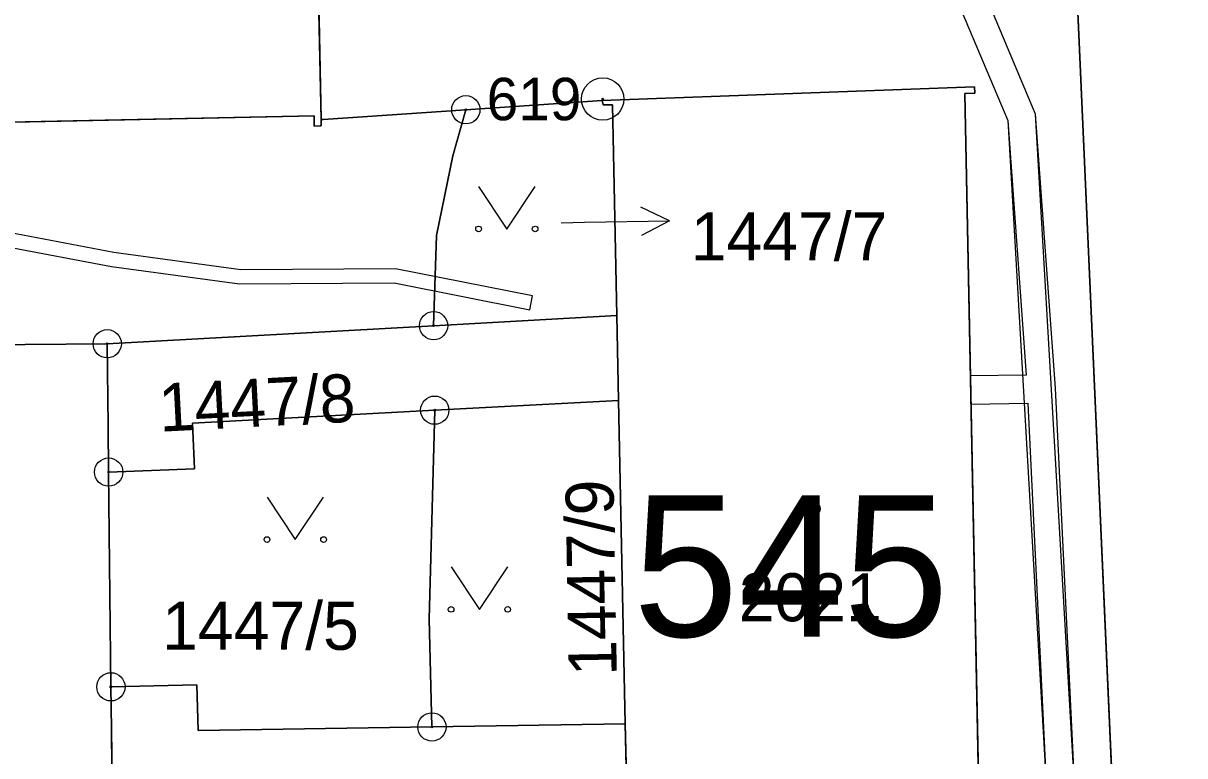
# Model space of a CAD drawing. Extents: x -689422 to -685210, y -987725 to -982160.
# Drawn here: x -687184.69 to -687143.62, y -984976.12 to -984950.2 of the extents above; entities that cross this region are included whole.
import ezdxf

# ---------------------------------------------------------------- set-up
doc = ezdxf.new("R2010")
doc.units = 0
for name, color, linetype in [('KN_Budovy', 7, 'Continuous'), ('KN_Budovy_cisla_domovni', 7, 'Continuous'), ('KN_Hranice_parcel', 7, 'Continuous'), ('KN_Parcelni cisla', 7, 'Continuous'), ('KN_Parcelni cisla_sipky', 7, 'Continuous'), ('KN_Polygon parcely', 7, 'Continuous'), ('KN_POZEMKY_OSTATNI PLOCHA', 7, 'Continuous'), ('KN_POZEMKY_TTP', 7, 'Continuous'), ('KN_POZEMKY_ZASTAVENA PLOCHA', 7, 'Continuous'), ('KN_VYUZITI_17_ostatni plocha_ostatni komunikace', 7, 'Continuous'), ('KN_VYUZITI_19_ostatni plocha_zelen', 7, 'Continuous'), ('KN_VYUZITI_26_ostatni plocha_jina plocha', 7, 'Continuous'), ('KN_Věcná břemena k části', 7, 'Continuous'), ('KN_Značky bodu BP', 7, 'Continuous'), ('KN_Značky budov', 7, 'Continuous'), ('KN_Značky kultur', 7, 'Continuous')]:
    doc.layers.add(name, color=color, linetype=linetype)

msp = doc.modelspace()

# ---------------------------------------------------------------- linework, layer by layer
at = {"layer": 'KN_Budovy'}
for points in [[(-687174.4, -984953.84), (-687174.16, -984953.83), (-687174.16, -984953.6), (-687174.42, -984940.57), (-687174.71, -984940.57), (-687174.7, -984940.95), (-687207.03, -984941.62), (-687207.05, -984941.27), (-687207.28, -984941.26), (-687207.09, -984950.79), (-687207, -984953.91), (-687206.98, -984954.35), (-687206.98, -984954.54), (-687206.78, -984954.55), (-687206.79, -984954.15), (-687174.4, -984953.48)], [(-687163.34, -984977.92), (-687163.2, -984985.41), (-687163.56, -984985.42), (-687163.55, -984985.61), (-687153.93, -984985.31), (-687150.38, -984985.34), (-687150.38, -984985.15), (-687150.75, -984985.15), (-687151.4, -984952.68), (-687151.04, -984952.67), (-687151.05, -984952.45), (-687164.22, -984952.93), (-687164.19, -984953.09), (-687163.85, -984953.08), (-687163.7, -984960.54), (-687163.64, -984963.55), (-687163.41, -984974.99), (-687163.34, -984977.8)]]:
    msp.add_lwpolyline(points, close=True, dxfattribs=at)
at = {"layer": 'KN_Hranice_parcel'}
for p, q in [((-687169.04, -984953.26), (-687164.22, -984952.93)), ((-687170.18, -984960.9), (-687163.7, -984960.54)), ((-687163.7, -984960.54), (-687163.64, -984963.55)), ((-687181.72, -984961.54), (-687170.18, -984960.9)), ((-687170.14, -984963.89), (-687163.64, -984963.55)), ((-687163.64, -984963.55), (-687163.41, -984974.99)), ((-687181.59, -984973.68), (-687181.67, -984966.08)), ((-687170.24, -984975.1), (-687163.41, -984974.99))]:
    msp.add_line(p, q, dxfattribs=at)
for points in [[(-687148.73, -984919.87), (-687143.89, -985028.73), (-687163.32, -985029.94), (-687162.57, -985065.19)], [(-687207.28, -984941.26), (-687207.05, -984941.27), (-687207.03, -984941.62), (-687174.7, -984940.95), (-687174.71, -984940.57), (-687174.42, -984940.57), (-687174.16, -984953.6)], [(-687164.22, -984952.93), (-687151.05, -984952.45), (-687151.04, -984952.67), (-687151.4, -984952.68), (-687150.75, -984985.15), (-687150.38, -984985.15), (-687150.38, -984985.34), (-687153.93, -984985.31)], [(-687164.22, -984952.93), (-687164.19, -984953.09), (-687163.85, -984953.08), (-687163.7, -984960.54)], [(-687174.16, -984953.6), (-687174.09, -984953.6), (-687169.04, -984953.26)], [(-687170.18, -984960.9), (-687170.08, -984957.71), (-687169.5, -984954.89), (-687169.04, -984953.26)], [(-687206.98, -984954.54), (-687206.78, -984954.55), (-687206.79, -984954.15), (-687174.4, -984953.48), (-687174.4, -984953.84), (-687174.16, -984953.83), (-687174.16, -984953.6)], [(-687181.72, -984961.54), (-687184.62, -984961.57), (-687196.49, -984961.72), (-687199.3, -984961.75), (-687206.81, -984961.84)], [(-687181.67, -984966.08), (-687181.69, -984964.45), (-687181.72, -984961.54)], [(-687170.14, -984963.89), (-687178.7, -984964.35), (-687178.64, -984965.96), (-687181.67, -984966.08)], [(-687170.24, -984975.1), (-687170.34, -984971.28), (-687170.14, -984963.89)], [(-687181.59, -984973.68), (-687178.55, -984973.61), (-687178.5, -984975.22), (-687170.24, -984975.1)], [(-687181.54, -984978.22), (-687181.54, -984978.03), (-687181.57, -984975.17), (-687181.59, -984973.68)], [(-687163.41, -984974.99), (-687163.34, -984977.8), (-687163.34, -984977.92)]]:
    msp.add_lwpolyline(points, dxfattribs=at)
at = {"layer": 'KN_Parcelni cisla_sipky'}
for p, q in [((-687161.839, -984957.188), (-687162.85, -984956.704)), ((-687165.67, -984957.26), (-687164.84, -984957.24)), ((-687164.84, -984957.24), (-687161.839, -984957.188)), ((-687161.839, -984957.188), (-687162.832, -984957.706))]:
    msp.add_line(p, q, dxfattribs=at)
at = {"layer": 'KN_Polygon parcely'}
for points in [[(-687161.13, -985030.64), (-687141.46, -985030.23), (-687143.35, -984991.35), (-687142.57, -984967.37), (-687142.81, -984964.36), (-687134.89, -984964.2), (-687134.89, -984961.86), (-687115.9, -984961.81), (-687112.89, -984962.18), (-687091.17, -984963.32), (-687090.07, -984963.3), (-687142.47, -984911.12), (-687148.73, -984919.87), (-687143.89, -985028.73), (-687163.32, -985029.94), (-687162.57, -985065.19), (-687161.67, -985065.11)], [(-687206.79, -984954.15), (-687174.4, -984953.48), (-687174.4, -984953.84), (-687174.16, -984953.83), (-687174.16, -984953.6), (-687174.42, -984940.57), (-687174.71, -984940.57), (-687174.7, -984940.95), (-687207.03, -984941.62), (-687207.05, -984941.27), (-687207.28, -984941.26), (-687207.09, -984950.79), (-687207, -984953.91), (-687206.98, -984954.35), (-687206.98, -984954.54), (-687206.78, -984954.55)], [(-687163.55, -984985.61), (-687153.93, -984985.31), (-687150.38, -984985.34), (-687150.38, -984985.15), (-687150.75, -984985.15), (-687151.4, -984952.68), (-687151.04, -984952.67), (-687151.05, -984952.45), (-687164.22, -984952.93), (-687164.19, -984953.09), (-687163.85, -984953.08), (-687163.7, -984960.54), (-687163.64, -984963.55), (-687163.41, -984974.99), (-687163.34, -984977.8), (-687163.34, -984977.92), (-687163.2, -984985.41), (-687163.56, -984985.42)], [(-687170.18, -984960.9), (-687163.7, -984960.54), (-687163.85, -984953.08), (-687164.19, -984953.09), (-687164.22, -984952.93), (-687169.04, -984953.26), (-687169.5, -984954.89), (-687170.08, -984957.71)], [(-687206.81, -984961.84), (-687199.3, -984961.75), (-687196.49, -984961.72), (-687184.62, -984961.57), (-687181.72, -984961.54), (-687170.18, -984960.9), (-687170.08, -984957.71), (-687169.5, -984954.89), (-687169.04, -984953.26), (-687174.09, -984953.6), (-687174.16, -984953.6), (-687174.16, -984953.83), (-687174.4, -984953.84), (-687174.4, -984953.48), (-687206.79, -984954.15), (-687206.78, -984954.55), (-687206.98, -984954.54)], [(-687163.64, -984963.55), (-687163.7, -984960.54), (-687170.18, -984960.9), (-687181.72, -984961.54), (-687181.69, -984964.45), (-687181.67, -984966.08), (-687178.64, -984965.96), (-687178.7, -984964.35), (-687170.14, -984963.89)], [(-687170.24, -984975.1), (-687163.41, -984974.99), (-687163.64, -984963.55), (-687170.14, -984963.89), (-687170.34, -984971.28)], [(-687178.7, -984964.35), (-687178.64, -984965.96), (-687181.67, -984966.08), (-687181.59, -984973.68), (-687178.55, -984973.61), (-687178.5, -984975.22), (-687170.24, -984975.1), (-687170.34, -984971.28), (-687170.14, -984963.89)], [(-687170.2, -984978.03), (-687163.34, -984977.92), (-687163.34, -984977.8), (-687163.41, -984974.99), (-687170.24, -984975.1), (-687178.5, -984975.22), (-687178.55, -984973.61), (-687181.59, -984973.68), (-687181.57, -984975.17), (-687181.54, -984978.03), (-687181.54, -984978.22)]]:
    msp.add_lwpolyline(points, close=True, dxfattribs=at)
for points in [[(-687163.19, -985085.88), (-687163.64, -985065.29), (-687162.57, -985065.19), (-687163.32, -985029.94), (-687143.89, -985028.73), (-687148.73, -984919.87), (-687154.57, -984920.28), (-687167.25, -984921.18), (-687169, -984926.91), (-687185.81, -984922.29), (-687232.04, -984926.56), (-687261.03, -984929.69)], [(-687174.42, -984940.57), (-687174.16, -984953.6), (-687174.09, -984953.6), (-687169.04, -984953.26), (-687164.22, -984952.93), (-687151.05, -984952.45), (-687151.04, -984952.67), (-687151.4, -984952.68), (-687150.75, -984985.15), (-687150.38, -984985.15), (-687150.38, -984985.34), (-687153.93, -984985.31), (-687153.92, -984985.51), (-687154.27, -984985.52), (-687153.24, -985017.9)], [(-687181.57, -984975.17), (-687181.59, -984973.68), (-687181.67, -984966.08), (-687181.69, -984964.45), (-687181.72, -984961.54), (-687184.62, -984961.57), (-687196.49, -984961.72), (-687199.3, -984961.75), (-687206.81, -984961.84), (-687214.84, -984961.94), (-687217.75, -984961.98), (-687229.1, -984962.11), (-687231.32, -984962.14), (-687232.22, -984962.15), (-687236.08, -984962.2), (-687236.06, -984965.01), (-687236.01, -984973.85), (-687235.99, -984976.57), (-687235.91, -984992.24), (-687235.9, -984994.75), (-687235.86, -985001.91), (-687235.82, -985009.52), (-687235.67, -985036.49)], [(-687207.31, -985084.57), (-687205.48, -985082.16), (-687204.13, -985079.41), (-687203.31, -985076.53), (-687202.85, -985074.08), (-687203.01, -985062.32), (-687203.06, -985059.56), (-687203.16, -985051.78), (-687203.26, -985043.7), (-687203.3, -985041.04), (-687203.45, -985029.66), (-687203.5, -985026.87), (-687203.12, -985022.88), (-687202.02, -985020.01), (-687199.6, -985016.59), (-687192.19, -985008.75), (-687190.06, -985006.48), (-687185.65, -985001.82), (-687182.99, -984996.88), (-687182.19, -984993.94), (-687181.39, -984991.01), (-687181.54, -984978.22), (-687181.54, -984978.03), (-687181.57, -984975.17)]]:
    msp.add_lwpolyline(points, dxfattribs=at)
at = {"layer": 'KN_POZEMKY_OSTATNI PLOCHA'}
for p, q in [((-687148.73, -984919.87), (-687143.89, -985028.73)), ((-687174.16, -984953.6), (-687174.42, -984940.57)), ((-687151.05, -984952.45), (-687164.22, -984952.93)), ((-687151.04, -984952.67), (-687151.05, -984952.45)), ((-687164.22, -984952.93), (-687169.04, -984953.26)), ((-687169.04, -984953.26), (-687164.22, -984952.93)), ((-687164.22, -984952.93), (-687164.19, -984953.09)), ((-687151.4, -984952.68), (-687151.04, -984952.67)), ((-687150.75, -984985.15), (-687151.4, -984952.68)), ((-687169.04, -984953.26), (-687174.09, -984953.6)), ((-687174.09, -984953.6), (-687169.04, -984953.26)), ((-687169.04, -984953.26), (-687169.5, -984954.89)), ((-687169.5, -984954.89), (-687169.04, -984953.26)), ((-687164.19, -984953.09), (-687163.85, -984953.08)), ((-687163.85, -984953.08), (-687163.7, -984960.54)), ((-687206.79, -984954.15), (-687174.4, -984953.48)), ((-687174.4, -984953.48), (-687174.4, -984953.84)), ((-687174.4, -984953.84), (-687174.16, -984953.83)), ((-687174.09, -984953.6), (-687174.16, -984953.6)), ((-687174.16, -984953.83), (-687174.16, -984953.6)), ((-687174.16, -984953.6), (-687174.09, -984953.6)), ((-687169.5, -984954.89), (-687170.08, -984957.71)), ((-687170.08, -984957.71), (-687169.5, -984954.89)), ((-687170.08, -984957.71), (-687170.18, -984960.9)), ((-687170.18, -984960.9), (-687170.08, -984957.71)), ((-687163.7, -984960.54), (-687170.18, -984960.9)), ((-687170.18, -984960.9), (-687163.7, -984960.54)), ((-687163.7, -984960.54), (-687163.64, -984963.55)), ((-687170.18, -984960.9), (-687181.72, -984961.54)), ((-687181.72, -984961.54), (-687170.18, -984960.9)), ((-687184.62, -984961.57), (-687196.49, -984961.72)), ((-687196.49, -984961.72), (-687184.62, -984961.57)), ((-687181.72, -984961.54), (-687184.62, -984961.57)), ((-687184.62, -984961.57), (-687181.72, -984961.54)), ((-687181.72, -984961.54), (-687181.69, -984964.45)), ((-687181.69, -984964.45), (-687181.72, -984961.54)), ((-687163.64, -984963.55), (-687170.14, -984963.89)), ((-687170.14, -984963.89), (-687163.64, -984963.55)), ((-687163.64, -984963.55), (-687163.41, -984974.99)), ((-687178.7, -984964.35), (-687170.14, -984963.89)), ((-687170.14, -984963.89), (-687178.7, -984964.35)), ((-687170.14, -984963.89), (-687170.34, -984971.28)), ((-687170.34, -984971.28), (-687170.14, -984963.89)), ((-687181.69, -984964.45), (-687181.67, -984966.08)), ((-687181.67, -984966.08), (-687181.69, -984964.45)), ((-687178.64, -984965.96), (-687178.7, -984964.35)), ((-687178.7, -984964.35), (-687178.64, -984965.96)), ((-687181.67, -984966.08), (-687178.64, -984965.96)), ((-687178.64, -984965.96), (-687181.67, -984966.08)), ((-687181.67, -984966.08), (-687181.59, -984973.68)), ((-687181.59, -984973.68), (-687181.67, -984966.08)), ((-687170.34, -984971.28), (-687170.24, -984975.1)), ((-687170.24, -984975.1), (-687170.34, -984971.28)), ((-687181.59, -984973.68), (-687178.55, -984973.61)), ((-687178.55, -984973.61), (-687181.59, -984973.68)), ((-687181.59, -984973.68), (-687181.57, -984975.17)), ((-687181.57, -984975.17), (-687181.59, -984973.68)), ((-687178.55, -984973.61), (-687178.5, -984975.22)), ((-687178.5, -984975.22), (-687178.55, -984973.61)), ((-687181.57, -984975.17), (-687181.54, -984978.03)), ((-687181.54, -984978.03), (-687181.57, -984975.17)), ((-687178.5, -984975.22), (-687170.24, -984975.1)), ((-687170.24, -984975.1), (-687178.5, -984975.22)), ((-687170.24, -984975.1), (-687163.41, -984974.99)), ((-687163.41, -984974.99), (-687170.24, -984975.1)), ((-687163.41, -984974.99), (-687163.34, -984977.8))]:
    msp.add_line(p, q, dxfattribs=at)
at = {"layer": 'KN_POZEMKY_TTP'}
msp.add_line((-687143.89, -985028.73), (-687148.73, -984919.87), dxfattribs=at)
at = {"layer": 'KN_POZEMKY_ZASTAVENA PLOCHA'}
for p, q in [((-687174.42, -984940.57), (-687174.16, -984953.6)), ((-687164.22, -984952.93), (-687151.05, -984952.45)), ((-687151.05, -984952.45), (-687151.04, -984952.67)), ((-687164.19, -984953.09), (-687164.22, -984952.93)), ((-687151.04, -984952.67), (-687151.4, -984952.68)), ((-687151.4, -984952.68), (-687150.75, -984985.15)), ((-687163.85, -984953.08), (-687164.19, -984953.09)), ((-687163.7, -984960.54), (-687163.85, -984953.08)), ((-687174.4, -984953.48), (-687206.79, -984954.15)), ((-687174.4, -984953.84), (-687174.4, -984953.48)), ((-687174.16, -984953.83), (-687174.4, -984953.84)), ((-687174.16, -984953.6), (-687174.16, -984953.83)), ((-687163.64, -984963.55), (-687163.7, -984960.54)), ((-687163.41, -984974.99), (-687163.64, -984963.55)), ((-687163.34, -984977.8), (-687163.41, -984974.99))]:
    msp.add_line(p, q, dxfattribs=at)
at = {"layer": 'KN_VYUZITI_17_ostatni plocha_ostatni komunikace'}
for p, q in [((-687196.49, -984961.72), (-687184.62, -984961.57)), ((-687184.62, -984961.57), (-687181.72, -984961.54)), ((-687181.72, -984961.54), (-687181.69, -984964.45)), ((-687181.69, -984964.45), (-687181.67, -984966.08)), ((-687181.67, -984966.08), (-687181.59, -984973.68)), ((-687181.59, -984973.68), (-687181.57, -984975.17)), ((-687181.57, -984975.17), (-687181.54, -984978.03))]:
    msp.add_line(p, q, dxfattribs=at)
at = {"layer": 'KN_VYUZITI_19_ostatni plocha_zelen'}
for p, q in [((-687169.04, -984953.26), (-687164.22, -984952.93)), ((-687164.22, -984952.93), (-687164.19, -984953.09)), ((-687174.09, -984953.6), (-687169.04, -984953.26)), ((-687169.04, -984953.26), (-687169.5, -984954.89)), ((-687169.5, -984954.89), (-687169.04, -984953.26)), ((-687164.19, -984953.09), (-687163.85, -984953.08)), ((-687163.85, -984953.08), (-687163.7, -984960.54)), ((-687206.79, -984954.15), (-687174.4, -984953.48)), ((-687174.4, -984953.48), (-687174.4, -984953.84)), ((-687174.4, -984953.84), (-687174.16, -984953.83)), ((-687174.16, -984953.83), (-687174.16, -984953.6)), ((-687174.16, -984953.6), (-687174.09, -984953.6)), ((-687169.5, -984954.89), (-687170.08, -984957.71)), ((-687170.08, -984957.71), (-687169.5, -984954.89)), ((-687170.08, -984957.71), (-687170.18, -984960.9)), ((-687170.18, -984960.9), (-687170.08, -984957.71)), ((-687163.7, -984960.54), (-687170.18, -984960.9)), ((-687170.18, -984960.9), (-687181.72, -984961.54)), ((-687184.62, -984961.57), (-687196.49, -984961.72)), ((-687181.72, -984961.54), (-687184.62, -984961.57)), ((-687170.14, -984963.89), (-687163.64, -984963.55)), ((-687163.64, -984963.55), (-687163.41, -984974.99)), ((-687178.7, -984964.35), (-687170.14, -984963.89)), ((-687170.14, -984963.89), (-687170.34, -984971.28)), ((-687170.34, -984971.28), (-687170.14, -984963.89)), ((-687178.64, -984965.96), (-687178.7, -984964.35)), ((-687181.67, -984966.08), (-687178.64, -984965.96)), ((-687181.59, -984973.68), (-687181.67, -984966.08)), ((-687170.34, -984971.28), (-687170.24, -984975.1)), ((-687170.24, -984975.1), (-687170.34, -984971.28)), ((-687178.55, -984973.61), (-687181.59, -984973.68)), ((-687178.5, -984975.22), (-687178.55, -984973.61)), ((-687170.24, -984975.1), (-687178.5, -984975.22)), ((-687163.41, -984974.99), (-687170.24, -984975.1))]:
    msp.add_line(p, q, dxfattribs=at)
at = {"layer": 'KN_VYUZITI_26_ostatni plocha_jina plocha'}
for p, q in [((-687148.73, -984919.87), (-687143.89, -985028.73)), ((-687174.16, -984953.6), (-687174.42, -984940.57)), ((-687151.05, -984952.45), (-687164.22, -984952.93)), ((-687151.04, -984952.67), (-687151.05, -984952.45)), ((-687164.22, -984952.93), (-687169.04, -984953.26)), ((-687151.4, -984952.68), (-687151.04, -984952.67)), ((-687150.75, -984985.15), (-687151.4, -984952.68)), ((-687169.04, -984953.26), (-687174.09, -984953.6)), ((-687174.09, -984953.6), (-687174.16, -984953.6)), ((-687170.18, -984960.9), (-687163.7, -984960.54)), ((-687163.7, -984960.54), (-687163.64, -984963.55)), ((-687181.72, -984961.54), (-687170.18, -984960.9)), ((-687181.69, -984964.45), (-687181.72, -984961.54)), ((-687163.64, -984963.55), (-687170.14, -984963.89)), ((-687170.14, -984963.89), (-687178.7, -984964.35)), ((-687181.67, -984966.08), (-687181.69, -984964.45)), ((-687178.7, -984964.35), (-687178.64, -984965.96)), ((-687178.64, -984965.96), (-687181.67, -984966.08)), ((-687181.59, -984973.68), (-687178.55, -984973.61)), ((-687181.57, -984975.17), (-687181.59, -984973.68)), ((-687178.55, -984973.61), (-687178.5, -984975.22)), ((-687181.54, -984978.03), (-687181.57, -984975.17)), ((-687178.5, -984975.22), (-687170.24, -984975.1)), ((-687170.24, -984975.1), (-687163.41, -984974.99)), ((-687163.41, -984974.99), (-687163.34, -984977.8))]:
    msp.add_line(p, q, dxfattribs=at)
at = {"layer": 'KN_Věcná břemena k části'}
for points in [[(-687143.31, -984992.24), (-687145.55, -984991.29), (-687148.11, -984990.21), (-687149.52, -984988.99), (-687148.3, -984987.44), (-687147.48, -984977.79), (-687148.19, -984963.11), (-687148.9, -984953.42), (-687150.78, -984948.91), (-687156.34, -984944.07), (-687165.7, -984938.16), (-687182.28, -984938.2), (-687196.44, -984938.22), (-687200.21, -984937.51), (-687202.14, -984935.05), (-687215.14, -984935.36), (-687229.57, -984935.85), (-687240.1, -984936.62), (-687242.48, -984936.93)], [(-687143.31, -984992.24), (-687145.55, -984991.29), (-687148.11, -984990.21), (-687149.52, -984988.99), (-687148.3, -984987.44), (-687147.48, -984977.79), (-687148.9, -984953.42), (-687150.78, -984948.91), (-687156.34, -984944.07), (-687165.7, -984938.16), (-687182.28, -984938.2), (-687196.44, -984938.22), (-687200.21, -984937.51), (-687202.14, -984935.05), (-687215.14, -984935.36), (-687229.57, -984935.85), (-687240.1, -984936.62), (-687242.48, -984936.93)], [(-687151.62, -984949.51), (-687149.88, -984953.64), (-687148.51, -984977.31), (-687150.9, -984977.42), (-687150.88, -984978.43), (-687148.53, -984978.31), (-687149.28, -984987.06), (-687150.67, -984988.84), (-687150.97, -984991.11), (-687152.09, -985002.84), (-687151.86, -985009.98), (-687153.49, -985009.95), (-687153.46, -985010.97), (-687151.84, -985010.98), (-687151.82, -985016.22), (-687152.94, -985019.68)], [(-687151.62, -984949.51), (-687149.88, -984953.64), (-687149.23, -984962.65), (-687151.2, -984962.68), (-687151.18, -984963.68), (-687149.17, -984963.64), (-687148.51, -984977.31)]]:
    msp.add_lwpolyline(points, dxfattribs=at)
msp.add_lwpolyline([(-687166.68, -984959.84), (-687171.53, -984958.89), (-687177, -984958.92), (-687181.49, -984958.31), (-687185.2, -984957.6), (-687185.3, -984958.1), (-687181.57, -984958.81), (-687177.04, -984959.42), (-687171.57, -984959.39), (-687166.78, -984960.34)], close=True, dxfattribs=at)
at = {"layer": 'KN_Značky bodu BP'}
for centre, radius in [((-687164.2, -984952.88), 0.75), ((-687169.04, -984953.26), 0.5), ((-687164.2, -984952.88), 0.03), ((-687169.04, -984953.26), 0.0303), ((-687170.18, -984960.9), 0.5), ((-687181.72, -984961.54), 0.5), ((-687170.18, -984960.9), 0.0303), ((-687181.72, -984961.54), 0.0303), ((-687170.14, -984963.89), 0.5), ((-687170.14, -984963.89), 0.0303), ((-687181.67, -984966.08), 0.5), ((-687181.67, -984966.08), 0.0303), ((-687181.59, -984973.68), 0.5), ((-687181.59, -984973.68), 0.0303), ((-687170.24, -984975.1), 0.5), ((-687170.24, -984975.1), 0.0303)]:
    msp.add_circle(centre, radius, dxfattribs=at)
at = {"layer": 'KN_Značky budov'}
msp.add_circle((-687156.687, -984967.379), 0.175, dxfattribs=at)
at = {"layer": 'KN_Značky kultur'}
for points in [[(-687168.59, -984955.979), (-687167.59, -984957.48), (-687166.59, -984955.979)], [(-687176.07, -984966.969), (-687175.07, -984968.47), (-687174.07, -984966.969)], [(-687169.56, -984969.439), (-687168.56, -984970.94), (-687167.56, -984969.439)]]:
    msp.add_lwpolyline(points, dxfattribs=at)
for centre in [(-687168.59, -984957.479), (-687166.59, -984957.479), (-687176.07, -984968.469), (-687174.07, -984968.469), (-687169.56, -984970.939), (-687167.56, -984970.939)]:
    msp.add_circle(centre, 0.1, dxfattribs=at)

# ---------------------------------------------------------------- texts
at = {"layer": 'KN_Budovy_cisla_domovni'}
msp.add_text('545', height=5, dxfattribs=at).set_placement((-687163.126, -984971.904))
at = {"layer": 'KN_Parcelni cisla'}
for s, p in [('1447/7', (-687161.09, -984958.594)), ('2021', (-687159.39, -984971.36)), ('1447/5', (-687179.777, -984972.37))]:
    msp.add_text(s, height=1.7, dxfattribs=at).set_placement(p)
for s, rotation, p in [('1447/8', 3, (-687179.857, -984964.655)), ('1447/9', 91, (-687163.7, -984973.285))]:
    msp.add_text(s, height=1.7, rotation=rotation, dxfattribs=at).set_placement(p)
at = {"layer": 'KN_Značky bodu BP'}
msp.add_text('619', height=1.5, dxfattribs=at).set_placement((-687168.303, -984953.63))

doc.saveas('drawing.dxf')
